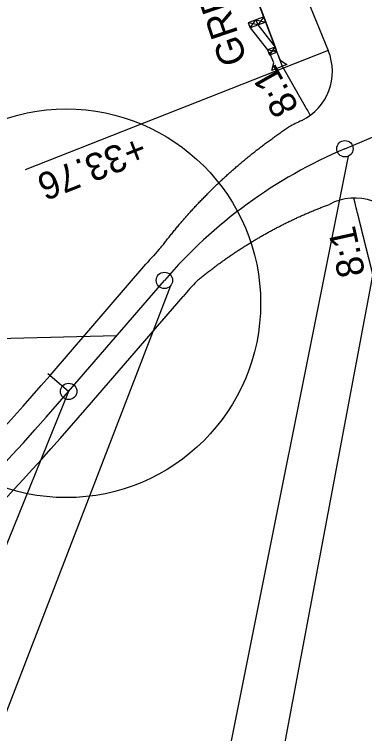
# Model space of a CAD drawing. Extents: x 472216 to 481979, y 489069 to 507339.
# Drawn here: x 478486.3 to 478550.4, y 494556.5 to 494688.2 of the extents above; entities that cross this region are included whole.
import ezdxf

# ---------------------------------------------------------------- set-up
doc = ezdxf.new("R2010")
doc.units = 0
for name, color, linetype in [('Old_Level_12', 7, 'Continuous'), ('Prop Drainage Structure Pipe CSP 15in', 7, 'Continuous'), ('Prop Drainage Structure Pipe Plug CELL', 7, 'Continuous'), ('Prop Drainage Structure Pipe RCP 15in Class III Label', 7, 'Continuous'), ('Prop Drainage Structure Pipe RCP 24in Class III Label', 7, 'Continuous'), ('Prop Erosion Embankment Toe Protection CELL', 7, 'Continuous'), ('Sheet Block Revision CELL', 7, 'Continuous'), ('Sheet North Arrow Point CELL', 7, 'Continuous'), ('Sheet PE Seal Cell', 7, 'Continuous'), ('Sheet Plot Border Outside CELL', 7, 'Continuous')]:
    doc.layers.add(name, color=color, linetype=linetype)

msp = doc.modelspace()

# ---------------------------------------------------------------- linework, layer by layer
at = {"layer": 'Old_Level_12'}
for p, q in [((478557.01, 494667.93), (478520.3, 494472.29)), ((478547.41, 494662.23), (478503.02, 494440.34)), ((478514.9, 494638.53), (478443.12, 494452.41)), ((478505, 494629.34), (478455.35, 494628.13)), ((478496.23, 494619.17), (478427.56, 494450.12))]:
    msp.add_line(p, q, dxfattribs=at)
for centre in [(478546.82, 494663.61), (478546.82, 494663.61), (478513.77, 494639.51), (478513.77, 494639.51), (478496.23, 494619.17), (478496.23, 494619.17)]:
    msp.add_circle(centre, 1.5, dxfattribs=at)
at = {"layer": 'Prop Drainage Structure Pipe Plug CELL'}
for p, q in [((478517.64, 494725.48), (478534.24, 494681.77)), ((478531.96, 494687.76), (478529.1, 494686.67)), ((478530.89, 494686.28), (478529.1, 494686.67)), ((478529.1, 494686.67), (478529.45, 494685.73)), ((478529.45, 494685.73), (478530.53, 494687.21)), ((478532.32, 494686.82), (478529.45, 494685.73)), ((478530.53, 494687.21), (478530.89, 494686.28)), ((478530.53, 494687.21), (478532.32, 494686.82)), ((478531.96, 494687.76), (478530.89, 494686.28)), ((478529.45, 494685.73), (478532.66, 494681.71)), ((478530.89, 494686.28), (478534.06, 494682.24)), ((478534.06, 494682.24), (478532.66, 494681.71)), ((478532.66, 494681.71), (478532.83, 494681.24)), ((478534.41, 494681.31), (478532.66, 494681.71)), ((478532.66, 494681.71), (478533.01, 494680.77)), ((478533.01, 494680.77), (478534.06, 494682.24)), ((478533.04, 494681.26), (478533.61, 494681.49)), ((478533.61, 494681.49), (478534.18, 494681.72)), ((478534.18, 494681.72), (478534.94, 494679.82)), ((478534.41, 494681.31), (478533.01, 494680.77)), ((478533.8, 494679.36), (478533.04, 494681.26)), ((478533.45, 494677.95), (478533.8, 494679.36)), ((478536.17, 494679.04), (478533.45, 494677.95)), ((478534.94, 494679.82), (478536.17, 494679.04))]:
    msp.add_line(p, q, dxfattribs=at)
at = {"layer": 'Prop Drainage Structure Pipe RCP 15in Class III Label'}
for radius, start in [(2044, 193.89422), (2056, 199.48395)]:
    msp.add_arc((480454.83, 495471.85), radius, start, 203.67633, dxfattribs=at)
at = {"layer": 'Prop Drainage Structure Pipe RCP 24in Class III Label'}
for p, q in [((478492.82, 494622.11), (478510.36, 494642.45)), ((478499.64, 494616.23), (478517.18, 494636.57))]:
    msp.add_line(p, q, dxfattribs=at)
for centre, radius, start, end in [((480454.83, 495471.85), 2068, 194.72116, 202.46558), ((480454.83, 495471.85), 2032, 195.08605, 203.67633), ((478534.53, 494677.78), 10, 296.0318, 22.4656), ((478581.93, 494580.74), 98, 116.032, 117.5693), ((478548.6, 494644.57), 10, 23.4603, 117.5693), ((478581.93, 494580.74), 94.5, 136.6679, 139.2299), ((478581.93, 494580.74), 85.5, 136.6679, 139.2299), ((478056.97, 494997.93), 575.5, 311.32204, 319.22994), ((478056.97, 494997.93), 584.5, 311.32204, 319.22994)]:
    msp.add_arc(centre, radius, start, end, dxfattribs=at)
for points in [[(478513.19, 494645.59), (478513.45, 494645.93), (478513.71, 494646.27), (478513.97, 494646.61), (478514.23, 494646.95), (478514.5, 494647.29), (478514.77, 494647.62), (478515.03, 494647.96), (478515.31, 494648.29), (478515.58, 494648.63), (478515.85, 494648.96), (478516.13, 494649.29), (478516.4, 494649.62), (478516.68, 494649.95), (478516.96, 494650.28), (478517.24, 494650.6), (478517.53, 494650.93), (478517.81, 494651.25), (478518.1, 494651.58), (478518.39, 494651.9), (478518.68, 494652.22), (478518.97, 494652.54), (478519.26, 494652.86), (478519.56, 494653.17), (478519.85, 494653.49), (478520.15, 494653.81), (478520.45, 494654.12), (478520.75, 494654.43), (478521.05, 494654.74), (478521.36, 494655.05), (478521.66, 494655.36), (478521.97, 494655.67), (478522.28, 494655.98), (478522.59, 494656.28), (478522.9, 494656.59), (478523.21, 494656.89), (478523.53, 494657.19), (478523.84, 494657.49), (478524.16, 494657.79), (478524.48, 494658.09), (478524.8, 494658.38), (478525.13, 494658.68), (478525.45, 494658.97), (478525.77, 494659.26), (478526.1, 494659.55), (478526.43, 494659.84), (478526.76, 494660.13), (478527.09, 494660.42), (478527.42, 494660.7), (478527.76, 494660.99), (478528.09, 494661.27), (478528.43, 494661.55), (478528.77, 494661.83), (478529.11, 494662.11), (478529.45, 494662.38), (478529.79, 494662.66), (478530.14, 494662.93), (478530.48, 494663.21), (478530.83, 494663.48), (478531.18, 494663.75), (478531.53, 494664.02), (478531.88, 494664.28), (478532.23, 494664.55), (478532.59, 494664.81), (478532.94, 494665.07), (478533.3, 494665.33), (478533.66, 494665.59), (478534.02, 494665.85), (478534.38, 494666.11), (478534.74, 494666.36), (478535.1, 494666.62), (478535.47, 494666.87), (478535.84, 494667.12), (478536.57, 494667.61)], [(478519.74, 494639.41), (478520.04, 494639.66), (478520.34, 494639.91), (478520.64, 494640.15), (478520.94, 494640.39), (478521.24, 494640.63), (478521.55, 494640.87), (478521.85, 494641.11), (478522.16, 494641.35), (478522.46, 494641.58), (478522.77, 494641.81), (478523.08, 494642.05), (478523.39, 494642.28), (478523.7, 494642.51), (478524.01, 494642.73), (478524.32, 494642.96), (478524.63, 494643.18), (478524.95, 494643.4), (478525.26, 494643.63), (478525.58, 494643.84), (478525.89, 494644.06), (478526.21, 494644.28), (478526.53, 494644.49), (478526.85, 494644.71), (478527.17, 494644.92), (478527.49, 494645.13), (478527.81, 494645.34), (478528.13, 494645.54), (478528.45, 494645.75), (478528.78, 494645.95), (478529.1, 494646.15), (478529.42, 494646.35), (478529.75, 494646.55), (478530.08, 494646.75), (478530.4, 494646.95), (478530.73, 494647.14), (478531.06, 494647.33), (478531.39, 494647.52), (478531.72, 494647.71), (478532.05, 494647.9), (478532.38, 494648.09), (478532.71, 494648.27), (478533.04, 494648.45), (478533.38, 494648.63), (478533.71, 494648.81), (478534.04, 494648.99), (478534.38, 494649.17), (478534.71, 494649.34), (478535.05, 494649.51), (478535.39, 494649.69), (478535.72, 494649.85), (478536.06, 494650.02), (478536.4, 494650.19), (478536.74, 494650.35), (478537.08, 494650.52), (478537.42, 494650.68), (478537.76, 494650.84), (478538.1, 494651), (478538.44, 494651.15), (478538.79, 494651.31), (478539.13, 494651.46), (478539.47, 494651.61), (478539.82, 494651.76), (478540.16, 494651.91), (478540.5, 494652.06), (478540.85, 494652.2), (478541.2, 494652.34), (478541.54, 494652.49), (478541.89, 494652.63), (478542.24, 494652.76), (478542.58, 494652.9), (478542.93, 494653.04), (478543.28, 494653.17), (478543.98, 494653.43)], [(478513.19, 494645.59), (478513.45, 494645.93), (478513.71, 494646.27), (478513.86, 494646.47)]]:
    msp.add_spline(points, degree=3, dxfattribs=at)
at = {"layer": 'Prop Erosion Embankment Toe Protection CELL'}
msp.add_line((478517.64, 494725.48), (478535.35, 494678.72), dxfattribs=at)
msp.add_arc((480454.83, 495471.85), 2027, 194.61439, 203.67633, dxfattribs=at)
for points in [[(478535.35, 494678.72), (478535.41, 494678.62), (478535.46, 494678.52), (478535.52, 494678.43), (478535.57, 494678.33), (478535.63, 494678.23), (478535.68, 494678.14), (478535.74, 494678.04), (478535.79, 494677.94), (478535.84, 494677.85), (478535.9, 494677.75), (478535.95, 494677.66), (478536.01, 494677.56), (478536.06, 494677.46), (478536.12, 494677.37), (478536.17, 494677.27), (478536.23, 494677.17), (478536.28, 494677.08), (478536.34, 494676.98), (478536.39, 494676.89), (478536.44, 494676.79), (478536.5, 494676.69), (478536.55, 494676.6), (478536.61, 494676.5), (478536.66, 494676.4), (478536.72, 494676.31), (478536.77, 494676.21), (478536.83, 494676.11), (478536.88, 494676.02), (478536.94, 494675.92), (478536.99, 494675.83), (478537.04, 494675.73), (478537.1, 494675.63), (478537.15, 494675.54), (478537.21, 494675.44), (478537.26, 494675.34), (478537.32, 494675.25), (478537.37, 494675.15), (478537.43, 494675.06), (478537.48, 494674.96), (478537.54, 494674.86), (478537.59, 494674.77), (478537.65, 494674.67), (478537.7, 494674.58), (478537.76, 494674.48), (478537.81, 494674.38), (478537.86, 494674.29), (478537.92, 494674.19), (478537.97, 494674.09), (478538.03, 494674), (478538.08, 494673.9), (478538.14, 494673.81), (478538.19, 494673.71), (478538.25, 494673.61), (478538.3, 494673.52), (478538.36, 494673.42), (478538.41, 494673.32), (478538.47, 494673.23), (478538.52, 494673.13), (478538.58, 494673.04), (478538.63, 494672.94), (478538.69, 494672.84), (478538.74, 494672.75), (478538.79, 494672.65), (478538.85, 494672.56), (478538.9, 494672.46), (478538.96, 494672.36), (478539.01, 494672.27), (478539.07, 494672.17), (478539.12, 494672.08), (478539.18, 494671.98), (478539.23, 494671.88), (478539.29, 494671.79), (478539.34, 494671.69), (478539.4, 494671.59), (478539.45, 494671.5), (478539.51, 494671.4), (478539.56, 494671.31), (478539.62, 494671.21), (478539.65, 494671.16), (478540.08, 494670.4), (478540.46, 494669.73)], [(478552.66, 494637.79), (478552.63, 494637.89), (478552.6, 494638), (478552.57, 494638.11), (478552.55, 494638.22), (478552.52, 494638.32), (478552.49, 494638.43), (478552.46, 494638.54), (478552.44, 494638.65), (478552.41, 494638.75), (478552.38, 494638.86), (478552.36, 494638.97), (478552.33, 494639.07), (478552.3, 494639.18), (478552.27, 494639.29), (478552.25, 494639.4), (478552.22, 494639.5), (478552.19, 494639.61), (478552.17, 494639.72), (478552.14, 494639.83), (478552.11, 494639.93), (478552.08, 494640.04), (478552.06, 494640.15), (478552.03, 494640.25), (478552, 494640.36), (478551.98, 494640.47), (478551.95, 494640.58), (478551.92, 494640.68), (478551.89, 494640.79), (478551.87, 494640.9), (478551.84, 494641.01), (478551.81, 494641.11), (478551.79, 494641.22), (478551.76, 494641.33), (478551.73, 494641.43), (478551.7, 494641.54), (478551.68, 494641.65), (478551.65, 494641.76), (478551.62, 494641.86), (478551.6, 494641.97), (478551.57, 494642.08), (478551.54, 494642.19), (478551.52, 494642.29), (478551.49, 494642.4), (478551.46, 494642.51), (478551.43, 494642.62), (478551.41, 494642.72), (478551.38, 494642.83), (478551.35, 494642.94), (478551.33, 494643.04), (478551.3, 494643.15), (478551.27, 494643.26), (478551.25, 494643.37), (478551.22, 494643.47), (478551.19, 494643.58), (478551.17, 494643.69), (478551.14, 494643.8), (478551.11, 494643.9), (478551.08, 494644.01), (478551.06, 494644.12), (478551.03, 494644.22), (478551, 494644.33), (478550.98, 494644.44), (478550.95, 494644.55), (478550.92, 494644.65), (478550.9, 494644.76), (478550.87, 494644.87), (478550.84, 494644.98), (478550.82, 494645.08), (478550.79, 494645.19), (478550.76, 494645.3), (478550.74, 494645.41), (478550.71, 494645.51), (478550.68, 494645.62), (478550.65, 494645.73), (478550.63, 494645.83), (478550.6, 494645.94), (478550.57, 494646.05), (478550.55, 494646.16), (478550.52, 494646.26), (478550.49, 494646.37), (478550.47, 494646.48), (478550.44, 494646.59), (478550.41, 494646.69), (478550.39, 494646.8), (478550.36, 494646.91), (478550.33, 494647.02), (478550.31, 494647.12), (478550.28, 494647.23), (478550.25, 494647.34), (478550.23, 494647.44), (478550.2, 494647.55), (478550.17, 494647.66), (478550.15, 494647.77), (478550.12, 494647.87), (478550.09, 494647.98), (478550.07, 494648.09), (478550.04, 494648.2), (478550.01, 494648.3), (478549.99, 494648.41), (478549.96, 494648.52), (478549.93, 494648.63), (478549.91, 494648.73), (478549.88, 494648.84), (478549.85, 494648.95), (478549.83, 494649.05), (478549.8, 494649.16), (478549.77, 494649.27), (478549.75, 494649.38), (478549.72, 494649.48), (478549.69, 494649.59), (478549.67, 494649.7), (478549.64, 494649.81), (478549.61, 494649.91), (478549.59, 494650.02), (478549.56, 494650.13), (478549.53, 494650.24), (478549.51, 494650.34), (478549.48, 494650.45), (478549.45, 494650.56), (478549.43, 494650.66), (478549.41, 494650.72), (478548.92, 494652.71), (478548.47, 494654.56)]]:
    msp.add_open_spline(points, degree=3, dxfattribs=at)
at = {"layer": 'Sheet Block Revision CELL'}
msp.add_line((478543.77, 494681.61), (478488.29, 494659.78), dxfattribs=at)
msp.add_arc((480463.68, 495476.73), 2027, 193.96805, 203.70226, dxfattribs=at)
at = {"layer": 'Sheet North Arrow Point CELL'}
for p, q in [((478546.82, 494663.61), (478567.2, 494672.24)), ((478496.23, 494619.17), (478513.77, 494639.51))]:
    msp.add_line(p, q, dxfattribs=at)
for centre, radius, start, end in [((481983.35, 496141.85), 3720, 188.99254, 203.7418), ((480454.83, 495471.85), 2050, 189.81618, 250.32977), ((478581.93, 494580.74), 90, 112.9576, 139.2299), ((478056.97, 494997.93), 580, 309.34633, 319.22994)]:
    msp.add_arc(centre, radius, start, end, dxfattribs=at)
at = {"layer": 'Sheet PE Seal Cell'}
msp.add_line((478496.2, 494619.13), (478492.41, 494622.4), dxfattribs=at)
msp.add_line((478496.2, 494619.13), (478492.41, 494622.4), dxfattribs=at)
at = {"layer": 'Sheet Plot Border Outside CELL'}
msp.add_circle((478495.8, 494635.31), 35.59, dxfattribs=at)

# ---------------------------------------------------------------- texts
at = {"layer": 'Prop Drainage Structure Pipe CSP 15in'}
for s, rotation, p in [('8:1', 119.5939, (478538.52, 494671.23)), ('+33.76', 201.4743, (478509.27, 494666.21)), ('8:1', 102.2926, (478550.58, 494640.66))]:
    msp.add_text(s, height=5, rotation=rotation, dxfattribs=at).set_placement(p)
at = {"layer": 'Prop Drainage Structure Pipe Plug CELL'}
msp.add_text('GREU TL-3', height=5, rotation=108.7122, dxfattribs=at).set_placement((478528.99, 494679.82))

doc.saveas('drawing.dxf')
